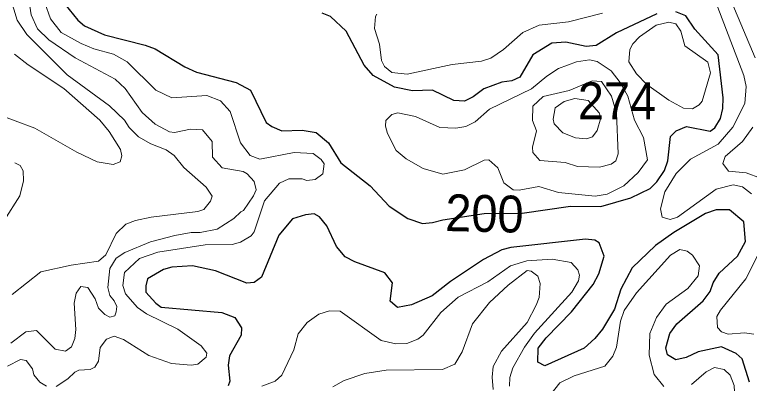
# Model space of a CAD drawing. Extents: x 673.6 to 698.9, y 7012 to 7040.1.
# Drawn here: x 692.854 to 694.448, y 7034.23 to 7035.03 of the extents above; entities that cross this region are included whole.
import ezdxf
from ezdxf.enums import TextEntityAlignment as Align

# ---------------------------------------------------------------- set-up
doc = ezdxf.new("R2010")
doc.units = 0
doc.header["$LTSCALE"] = 0.032
doc.layers.add('1', color=7, linetype='Continuous', lineweight=25)
doc.layers.add('2', color=7, linetype='Continuous', lineweight=13)
doc.layers.add('21', color=7, linetype='Continuous')
doc.layers.add('61', color=7, linetype='Continuous')

msp = doc.modelspace()

# ---------------------------------------------------------------- linework, layer by layer
at = {"layer": '1'}
for points in [[(692.9631, 7035.0526), (692.9913, 7035.0181), (693.0053, 7035.0062), (693.0488, 7034.986), (693.1373, 7034.964), (693.1586, 7034.9559), (693.2231, 7034.9171), (693.2481, 7034.9054), (693.3345, 7034.8826), (693.3654, 7034.8666), (693.3996, 7034.7958), (693.4116, 7034.7871), (693.4335, 7034.7783), (693.4778, 7034.7796), (693.5079, 7034.7741), (693.5349, 7034.7522), (693.5617, 7034.7084), (693.6254, 7034.6584), (693.6662, 7034.6144), (693.7066, 7034.5882), (693.7384, 7034.577), (693.7601, 7034.579), (693.783, 7034.585), (693.8723, 7034.5988), (693.9548, 7034.5997), (694.0596, 7034.6146), (694.1253, 7034.6139), (694.1908, 7034.6326), (694.2325, 7034.6527), (694.2469, 7034.6673), (694.2634, 7034.692), (694.2707, 7034.7129), (694.277, 7034.7656), (694.2889, 7034.7781), (694.3113, 7034.7872), (694.3631, 7034.7776), (694.3726, 7034.7848), (694.3848, 7034.805), (694.3899, 7034.8267), (694.3906, 7034.8498), (694.3801, 7034.943), (694.3298, 7034.9984), (694.3101, 7035.0279), (694.2886, 7035.0366)], [(694.2469, 7035.0321), (694.1598, 7034.991), (694.1151, 7034.963), (694.0937, 7034.9607), (694.0493, 7034.9704), (694.0194, 7034.9685), (693.9777, 7034.9427), (693.9499, 7034.8947), (693.9326, 7034.8868), (693.9105, 7034.8833), (693.8718, 7034.869), (693.8489, 7034.852), (693.8299, 7034.8425), (693.8069, 7034.844), (693.7601, 7034.8661), (693.7173, 7034.8645), (693.6778, 7034.8729), (693.6315, 7034.8984), (693.612, 7034.9208), (693.5731, 7034.9943), (693.5394, 7035.0263), (693.5209, 7035.0336)], [(693.7599, 7034.4203), (693.7146, 7034.4008), (693.6847, 7034.3948), (693.6686, 7034.4087), (693.6733, 7034.4482), (693.6571, 7034.4697), (693.5916, 7034.4937), (693.5707, 7034.5046), (693.552, 7034.5272), (693.5314, 7034.5716), (693.5155, 7034.5916), (693.504, 7034.5981), (693.4848, 7034.5958), (693.4564, 7034.5872), (693.4267, 7034.5519), (693.3897, 7034.4605), (693.3737, 7034.4489), (693.3578, 7034.4479), (693.29, 7034.474), (693.2399, 7034.4848), (693.1951, 7034.4823), (693.1765, 7034.4773), (693.1425, 7034.4573), (693.1385, 7034.4421), (693.1387, 7034.4279), (693.1599, 7034.4041), (693.1719, 7034.3955), (693.3032, 7034.3838), (693.3317, 7034.3733), (693.3463, 7034.3509), (693.3452, 7034.3349), (693.3199, 7034.29), (693.3168, 7034.2695), (693.3206, 7034.2351), (693.3172, 7034.2248)], [(694.4481, 7034.2326), (694.432, 7034.2831), (694.4195, 7034.2949), (694.3873, 7034.3095), (694.3368, 7034.2988), (694.311, 7034.286), (694.2881, 7034.2812), (694.2703, 7034.2923), (694.2667, 7034.307), (694.2756, 7034.3381), (694.2903, 7034.3596), (694.3474, 7034.4094), (694.3628, 7034.4291), (694.3693, 7034.4482), (694.382, 7034.4692), (694.422, 7034.5062), (694.4392, 7034.5377), (694.4358, 7034.5809), (694.4047, 7034.6067), (694.3755, 7034.6064), (694.3525, 7034.5984), (694.2837, 7034.5578), (694.2438, 7034.5294), (694.1934, 7034.4808), (694.1693, 7034.4348), (694.1555, 7034.3908), (694.1292, 7034.3475), (694.1125, 7034.3274), (694.0891, 7034.3066), (694.0041, 7034.2681), (693.9888, 7034.2759), (693.9898, 7034.3065), (694.0073, 7034.3291), (694.0618, 7034.3851), (694.1089, 7034.4449), (694.1214, 7034.4677), (694.1326, 7034.5059), (694.1222, 7034.5353), (694.1122, 7034.5405), (694.0921, 7034.5431), (693.9302, 7034.5252), (693.9109, 7034.5196), (693.8712, 7034.4989), (693.7996, 7034.4509), (693.7599, 7034.4203)]]:
    msp.add_lwpolyline(points, dxfattribs=at)
at = {"layer": '2'}
for points in [[(692.8483, 7034.4232), (692.9111, 7034.4721), (692.9769, 7034.4865), (693.0358, 7034.4951), (693.0521, 7034.5089), (693.0744, 7034.5555), (693.0952, 7034.5753), (693.1162, 7034.5834), (693.15, 7034.5907), (693.251, 7034.6032), (693.2645, 7034.6073), (693.2787, 7034.6258), (693.2821, 7034.636), (693.2694, 7034.6555), (693.2207, 7034.6983), (693.2, 7034.7246), (693.1825, 7034.737), (693.1497, 7034.7496), (693.1227, 7034.7651), (693.1021, 7034.7855), (693.0919, 7034.8009), (693.0598, 7034.8322), (692.9677, 7034.8995), (692.8801, 7034.9871), (692.8595, 7035.018), (692.8401, 7035.0834)], [(692.8813, 7035.0859), (692.8895, 7035.0298), (692.9033, 7034.9995), (692.928, 7034.9755), (692.985, 7034.9366), (693.0721, 7034.8905), (693.0938, 7034.8696), (693.1304, 7034.818), (693.1586, 7034.7923), (693.1899, 7034.7759), (693.201, 7034.7741), (693.2353, 7034.7815), (693.2616, 7034.7805), (693.2821, 7034.755), (693.2829, 7034.7208), (693.3039, 7034.6977), (693.3499, 7034.6898), (693.3586, 7034.6847), (693.3739, 7034.6681), (693.3776, 7034.6499), (693.3724, 7034.6373), (693.3507, 7034.6051), (693.3443, 7034.6026)], [(694.3734, 7035.0608), (694.4357, 7034.8981), (694.4409, 7034.8743), (694.4379, 7034.8377), (694.4117, 7034.7863), (694.3802, 7034.749), (694.3204, 7034.7165), (694.2889, 7034.6854), (694.2641, 7034.6456), (694.2553, 7034.6085), (694.2583, 7034.5907), (694.2761, 7034.586), (694.2917, 7034.5906), (694.3761, 7034.6512), (694.4126, 7034.6606), (694.4329, 7034.6563), (694.4524, 7034.6417)], [(693.367, 7034.5501), (693.3734, 7034.5588), (693.3956, 7034.6261), (693.4286, 7034.6647), (693.4489, 7034.6739), (693.4778, 7034.6738), (693.4877, 7034.6706), (693.506, 7034.6723), (693.5228, 7034.6845), (693.5253, 7034.7067), (693.5192, 7034.7162), (693.5013, 7034.7288), (693.4601, 7034.7314), (693.3858, 7034.7167), (693.3648, 7034.7247), (693.3438, 7034.7522), (693.3218, 7034.8198), (693.3003, 7034.8431), (693.2707, 7034.8546), (693.1952, 7034.8497), (693.1599, 7034.8662), (693.0981, 7034.9277), (693.0684, 7034.9446), (693.0258, 7034.9557), (692.9979, 7034.9673), (692.9546, 7034.9915), (692.932, 7035.021), (692.9194, 7035.0556)], [(694.4606, 7034.9368), (694.4096, 7035.0567)], [(693.6396, 7035.031), (693.6365, 7035.0259), (693.6348, 7035), (693.6454, 7034.9663), (693.6495, 7034.9306), (693.6565, 7034.9177), (693.6721, 7034.9048), (693.7054, 7034.9007), (693.8033, 7034.922), (693.867, 7034.9289), (693.8866, 7034.9359), (693.9144, 7034.9544), (693.9562, 7034.9914), (693.9919, 7035.0073), (694.0551, 7035.0149), (694.1294, 7035.033)], [(692.8535, 7034.9444), (692.8831, 7034.9209), (692.9604, 7034.87), (693.0388, 7034.8014), (693.0593, 7034.7768), (693.0834, 7034.7376), (693.0867, 7034.7236), (693.0827, 7034.7107), (693.0676, 7034.7052), (693.0328, 7034.7111), (692.9888, 7034.7321), (692.898, 7034.784), (692.8118, 7034.816)], [(694.4718, 7034.6756), (694.4409, 7034.6869), (694.4025, 7034.6902), (694.39, 7034.707), (694.395, 7034.7222), (694.433, 7034.7546), (694.4556, 7034.7863)], [(692.854, 7034.7088), (692.8661, 7034.7026), (692.8727, 7034.6914), (692.8729, 7034.6698), (692.865, 7034.6368), (692.8313, 7034.5837)], [(693.3443, 7034.6026), (693.3297, 7034.5876), (693.2931, 7034.565), (693.2563, 7034.5572), (693.2366, 7034.5572), (693.2014, 7034.5513)], [(693.2014, 7034.5513), (693.1486, 7034.5369), (693.0929, 7034.5143), (693.0743, 7034.5021), (693.0603, 7034.4796), (693.0563, 7034.4383), (693.0603, 7034.4211), (693.0695, 7034.4094), (693.0755, 7034.3967), (693.0744, 7034.3852), (693.0713, 7034.3768), (693.0601, 7034.3739), (693.0493, 7034.3794), (693.0358, 7034.3936), (693.0285, 7034.4137), (693.013, 7034.4382), (692.9975, 7034.44), (692.9871, 7034.4257), (692.9832, 7034.4043), (692.9865, 7034.3472), (692.9848, 7034.3274), (692.9772, 7034.3091), (692.9641, 7034.3002), (692.9416, 7034.3047), (692.9013, 7034.3451), (692.8779, 7034.3417), (692.8457, 7034.3175)], [(693.1251, 7034.5008), (693.1643, 7034.5145), (693.2674, 7034.5308), (693.326, 7034.5317), (693.3441, 7034.5363), (693.367, 7034.5501)], [(694.262, 7034.2233), (694.2412, 7034.2494), (694.2306, 7034.2912), (694.2321, 7034.3382), (694.2463, 7034.3733), (694.2676, 7034.402), (694.3142, 7034.436), (694.3366, 7034.4638), (694.3393, 7034.4855), (694.3242, 7034.5086), (694.313, 7034.5171), (694.2972, 7034.5208), (694.2766, 7034.5085), (694.2029, 7034.4266), (694.176, 7034.3879), (694.1681, 7034.3652), (694.1592, 7034.3087), (694.1514, 7034.2889), (694.1343, 7034.2672), (694.0675, 7034.2464), (694.0365, 7034.2311), (693.9846, 7034.1652)], [(694.4672, 7034.5098), (694.4399, 7034.4566), (694.3849, 7034.3892), (694.377, 7034.3751), (694.3789, 7034.3511), (694.3872, 7034.342), (694.4021, 7034.3369), (694.4373, 7034.3401), (694.4574, 7034.3369)], [(692.9441, 7034.2236), (692.9693, 7034.2403), (692.9842, 7034.2545), (692.993, 7034.2587), (693.0175, 7034.2604), (693.0276, 7034.2655), (693.0357, 7034.2781), (693.0395, 7034.3079), (693.0533, 7034.3262), (693.0702, 7034.3327), (693.09, 7034.3254), (693.1448, 7034.2905), (693.194, 7034.2732), (693.2367, 7034.2699), (693.2512, 7034.2721), (693.2697, 7034.287), (693.2706, 7034.2957), (693.2589, 7034.3117), (693.2083, 7034.3475), (693.14, 7034.3812), (693.1206, 7034.395), (693.0941, 7034.4241), (693.0884, 7034.4422), (693.0924, 7034.4705), (693.1251, 7034.5008)], [(693.9273, 7034.2243), (693.9281, 7034.2429), (693.935, 7034.2636), (693.96, 7034.3086), (693.9819, 7034.3394), (694.0627, 7034.4279), (694.0771, 7034.4524), (694.0793, 7034.4651), (694.076, 7034.4767), (694.0609, 7034.4922), (694.0201, 7034.4996), (693.9653, 7034.4962), (693.9299, 7034.4854), (693.8801, 7034.4501), (693.8158, 7034.4174), (693.7788, 7034.384), (693.7399, 7034.3345), (693.7286, 7034.3259), (693.7047, 7034.3164), (693.6805, 7034.3157), (693.6494, 7034.3234), (693.5604, 7034.3869), (693.537, 7034.3878), (693.5139, 7034.3803), (693.4882, 7034.362), (693.4691, 7034.3376), (693.4593, 7034.3029), (693.4332, 7034.2479), (693.419, 7034.2348), (693.3904, 7034.2242)], [(693.5439, 7034.2228), (693.5691, 7034.2363), (693.6135, 7034.2512), (693.6599, 7034.2588), (693.7818, 7034.2605), (693.8086, 7034.272), (693.8245, 7034.2988), (693.8473, 7034.3592), (693.8839, 7034.4053), (693.9246, 7034.4435), (693.9661, 7034.4748), (693.9744, 7034.4739), (693.9889, 7034.4626), (693.9938, 7034.4467), (693.9915, 7034.4162), (693.9855, 7034.3997), (693.9654, 7034.3625), (693.9104, 7034.3), (693.892, 7034.267), (693.8897, 7034.2436), (693.8923, 7034.2171)], [(692.8382, 7034.2678), (692.8668, 7034.2817), (692.879, 7034.2801), (692.8925, 7034.2614), (692.8954, 7034.2488), (692.9084, 7034.2327), (692.9228, 7034.2244)], [(694.3719, 7034.2644), (694.3544, 7034.2553), (694.3225, 7034.2278)], [(694.4257, 7034.1284), (694.4177, 7034.1721), (694.4146, 7034.2255), (694.4063, 7034.2481), (694.3934, 7034.2602), (694.3719, 7034.2644)]]:
    msp.add_lwpolyline(points, dxfattribs=at)
for points in [[(694.2251, 7034.8787), (694.2732, 7034.8447), (694.3052, 7034.8273), (694.3241, 7034.8259), (694.3387, 7034.8342), (694.3457, 7034.8427), (694.3636, 7034.9042), (694.358, 7034.9272), (694.308, 7034.9622), (694.2993, 7034.9946), (694.2881, 7035.0099), (694.2732, 7035.0139), (694.2454, 7035.0074), (694.2094, 7034.9822), (694.1948, 7034.9669), (694.1884, 7034.9545), (694.1865, 7034.9278), (694.2031, 7034.9016)], [(694.1985, 7034.8012), (694.2182, 7034.7636), (694.2268, 7034.715), (694.2064, 7034.6875), (694.1752, 7034.6588), (694.1392, 7034.6404), (694.1134, 7034.6361), (694.0337, 7034.6442), (693.991, 7034.6573), (693.9481, 7034.6492), (693.9352, 7034.6498), (693.9154, 7034.6653), (693.902, 7034.6981), (693.8826, 7034.7149), (693.8722, 7034.7143), (693.8299, 7034.6933), (693.7829, 7034.6838), (693.7402, 7034.6964), (693.7032, 7034.7173), (693.6813, 7034.7352), (693.6629, 7034.7721), (693.6587, 7034.7885), (693.6591, 7034.8007), (693.672, 7034.8135), (693.6853, 7034.8169), (693.7236, 7034.8088), (693.776, 7034.7854), (693.8109, 7034.784), (693.833, 7034.7873), (693.8526, 7034.7977), (693.8838, 7034.825), (693.9752, 7034.8691), (694.0081, 7034.8966), (694.0339, 7034.9134), (694.073, 7034.9278), (694.1007, 7034.9318), (694.1174, 7034.9284), (694.1483, 7034.908), (694.1676, 7034.8827), (694.1841, 7034.8536)], [(694.1594, 7034.8164), (694.1634, 7034.7278), (694.158, 7034.7128), (694.1483, 7034.7056), (694.1224, 7034.6993), (694.0748, 7034.7009), (694.0481, 7034.7091), (693.9929, 7034.714), (693.9777, 7034.7311), (693.9775, 7034.7428), (693.9863, 7034.7782), (693.9774, 7034.8004), (693.9778, 7034.8319), (694.0008, 7034.8529), (694.0572, 7034.8659), (694.1066, 7034.8864), (694.1272, 7034.8851), (694.149, 7034.8533)], [(694.1222, 7034.8174), (694.1255, 7034.8065), (694.1177, 7034.779), (694.1076, 7034.765), (694.0946, 7034.761), (694.0708, 7034.7626), (694.043, 7034.7736), (694.0245, 7034.7935), (694.0219, 7034.8033), (694.0266, 7034.828), (694.0458, 7034.8419), (694.0692, 7034.848), (694.0982, 7034.8438)]]:
    msp.add_lwpolyline(points, close=True, dxfattribs=at)

# ---------------------------------------------------------------- texts
at = {"layer": '21', "width": 0.95}
msp.add_text('274', height=0.08, dxfattribs=at).set_placement((694.0758, 7034.8033))
at = {"layer": '61', "width": 0.95}
msp.add_text('200', height=0.08, rotation=358.704, dxfattribs=at).set_placement((693.8723, 7034.5588), align=Align.CENTER)

doc.saveas('drawing.dxf')
